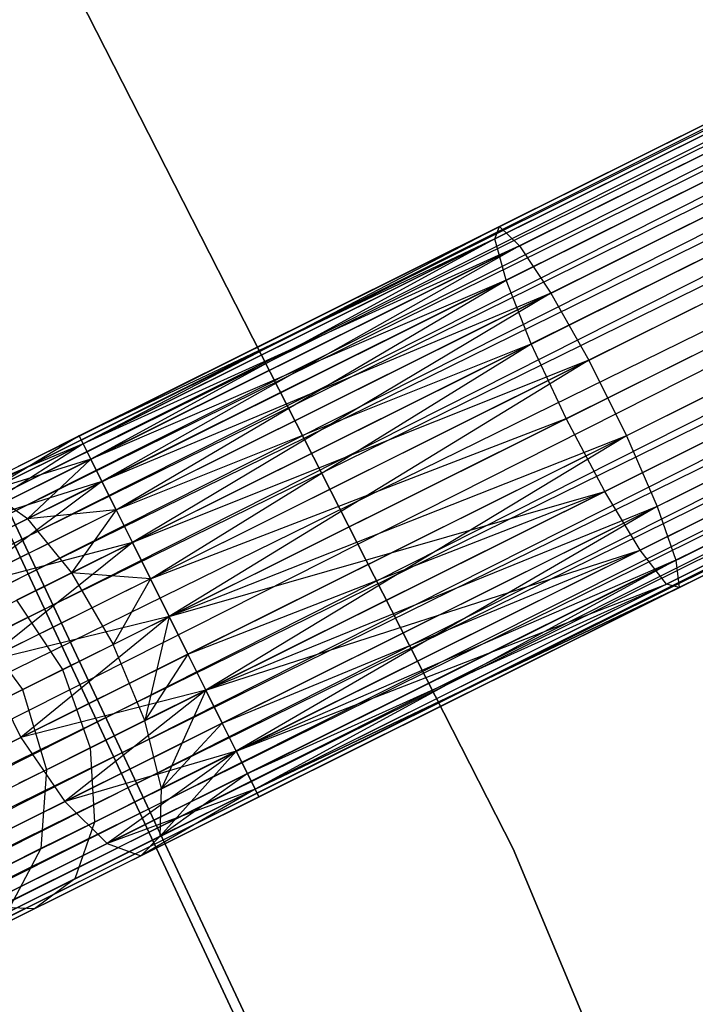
# Model space of a CAD drawing. Extents: x -102 to 102, y -101 to 102.
# Tile 413 of 481: x 55.19 to 58.52, y 25.94 to 30.79. Entities that reach past the tile are written whole.
import ezdxf

# ---------------------------------------------------------------- set-up
doc = ezdxf.new("R2010")
doc.units = 0
doc.header["$LTSCALE"] = 25.4
doc.layers.get('0').update_dxf_attribs({"linetype": 'CONTINUOUS'})

# ---------------------------------------------------------------- blocks, each defined once
blk = doc.blocks.new('NL2500011659_STL')
at = {"color": 0}
for p, q in [((38.2962, 20.1837, -7.3955), (71.7583, 36.8458, -7.3955)), ((38.2962, 20.1837, -7.6045), (71.7583, 36.8458, -7.3955)), ((38.2962, 20.1837, -7.6045), (71.7583, 36.8458, -7.3955)), ((38.2962, 20.1837, -7.3955), (71.7583, 36.8458, -7.3955)), ((71.7583, 36.8458, -7.3955), (38.3156, 20.1448, -7.191)), ((71.7583, 36.8458, -7.3955), (38.3156, 20.1448, -7.191)), ((71.7777, 36.8069, -7.809), (38.2962, 20.1837, -7.6045)), ((71.7777, 36.8069, -7.809), (38.2962, 20.1837, -7.6045)), ((38.3156, 20.1448, -7.809), (71.7777, 36.8069, -7.809)), ((38.3156, 20.1448, -7.809), (71.7777, 36.8069, -7.809)), ((38.3535, 20.0687, -8), (71.7777, 36.8069, -7.809)), ((38.3535, 20.0687, -8), (71.7777, 36.8069, -7.809)), ((38.3156, 20.1448, -7.191), (71.8156, 36.7308, -7)), ((38.3156, 20.1448, -7.191), (71.8156, 36.7308, -7)), ((38.3535, 20.0687, -7), (71.8156, 36.7308, -7)), ((38.3535, 20.0687, -7), (71.8156, 36.7308, -7)), ((71.8156, 36.7308, -7), (38.4083, 19.9587, -6.8309)), ((71.8156, 36.7308, -7), (38.4083, 19.9587, -6.8309)), ((71.8703, 36.6208, -8.1691), (38.3535, 20.0687, -8)), ((71.8703, 36.6208, -8.1691), (38.3535, 20.0687, -8)), ((38.4083, 19.9587, -8.1691), (71.8703, 36.6208, -8.1691)), ((38.4083, 19.9587, -8.1691), (71.8703, 36.6208, -8.1691)), ((38.4775, 19.8196, -8.309), (71.8703, 36.6208, -8.1691)), ((38.4775, 19.8196, -8.309), (71.8703, 36.6208, -8.1691)), ((38.4083, 19.9587, -6.8309), (71.9396, 36.4817, -6.691)), ((38.4083, 19.9587, -6.8309), (71.9396, 36.4817, -6.691)), ((38.4775, 19.8196, -6.691), (71.9396, 36.4817, -6.691)), ((38.4775, 19.8196, -6.691), (71.9396, 36.4817, -6.691)), ((71.9396, 36.4817, -6.691), (38.5582, 19.6575, -6.5865)), ((71.9396, 36.4817, -6.691), (38.5582, 19.6575, -6.5865)), ((72.0203, 36.3197, -8.4135), (38.4775, 19.8196, -8.309)), ((72.0203, 36.3197, -8.4135), (38.4775, 19.8196, -8.309)), ((38.5582, 19.6575, -8.4135), (72.0203, 36.3197, -8.4135)), ((38.5582, 19.6575, -8.4135), (72.0203, 36.3197, -8.4135)), ((38.6468, 19.4795, -8.4782), (72.0203, 36.3197, -8.4135)), ((38.6468, 19.4795, -8.4782), (72.0203, 36.3197, -8.4135)), ((38.5582, 19.6575, -6.5865), (72.1089, 36.1417, -6.5218)), ((38.5582, 19.6575, -6.5865), (72.1089, 36.1417, -6.5218)), ((38.6468, 19.4795, -6.5218), (72.1089, 36.1417, -6.5218)), ((38.6468, 19.4795, -6.5218), (72.1089, 36.1417, -6.5218)), ((38.6468, 19.4795, -8.4782), (72.2016, 35.9556, -8.5)), ((38.6468, 19.4795, -8.4782), (72.2016, 35.9556, -8.5)), ((38.7395, 19.2934, -6.5), (72.2016, 35.9556, -6.5)), ((38.7395, 19.2934, -6.5), (72.2016, 35.9556, -6.5)), ((38.7395, 19.2934, -8.5), (72.2016, 35.9556, -8.5)), ((38.7395, 19.2934, -8.5), (72.2016, 35.9556, -8.5)), ((38.8322, 19.1073, -8.4782), (72.2016, 35.9556, -8.5)), ((38.8322, 19.1073, -8.4782), (72.2016, 35.9556, -8.5)), ((38.8322, 19.1073, -6.5218), (72.2943, 35.7695, -6.5218)), ((38.8322, 19.1073, -6.5218), (72.2943, 35.7695, -6.5218)), ((72.2943, 35.7695, -6.5218), (38.9208, 18.9293, -6.5865)), ((72.2943, 35.7695, -6.5218), (38.9208, 18.9293, -6.5865)), ((72.3829, 35.5915, -8.4135), (38.8322, 19.1073, -8.4782)), ((72.3829, 35.5915, -8.4135), (38.8322, 19.1073, -8.4782)), ((38.9208, 18.9293, -8.4135), (72.3829, 35.5915, -8.4135)), ((38.9208, 18.9293, -8.4135), (72.3829, 35.5915, -8.4135)), ((39.0015, 18.7673, -8.309), (72.3829, 35.5915, -8.4135)), ((39.0015, 18.7673, -8.309), (72.3829, 35.5915, -8.4135)), ((38.9208, 18.9293, -6.5865), (72.4636, 35.4294, -6.691)), ((38.9208, 18.9293, -6.5865), (72.4636, 35.4294, -6.691)), ((39.0015, 18.7673, -6.691), (72.4636, 35.4294, -6.691)), ((39.0015, 18.7673, -6.691), (72.4636, 35.4294, -6.691)), ((72.4636, 35.4294, -6.691), (39.0708, 18.6282, -6.8309)), ((72.4636, 35.4294, -6.691), (39.0708, 18.6282, -6.8309)), ((72.5328, 35.2903, -8.1691), (39.0015, 18.7673, -8.309)), ((72.5328, 35.2903, -8.1691), (39.0015, 18.7673, -8.309)), ((39.0708, 18.6282, -8.1691), (72.5328, 35.2903, -8.1691)), ((39.0708, 18.6282, -8.1691), (72.5328, 35.2903, -8.1691)), ((39.1255, 18.5182, -8), (72.5328, 35.2903, -8.1691)), ((39.1255, 18.5182, -8), (72.5328, 35.2903, -8.1691)), ((39.0708, 18.6282, -6.8309), (72.5876, 35.1803, -7)), ((39.0708, 18.6282, -6.8309), (72.5876, 35.1803, -7)), ((39.1255, 18.5182, -7), (72.5876, 35.1803, -7)), ((39.1255, 18.5182, -7), (72.5876, 35.1803, -7)), ((72.5876, 35.1803, -7), (39.1634, 18.4421, -7.191)), ((72.5876, 35.1803, -7), (39.1634, 18.4421, -7.191)), ((72.6255, 35.1042, -7.809), (39.1255, 18.5182, -8)), ((72.6255, 35.1042, -7.809), (39.1255, 18.5182, -8)), ((39.1634, 18.4421, -7.809), (72.6255, 35.1042, -7.809)), ((39.1634, 18.4421, -7.809), (72.6255, 35.1042, -7.809)), ((39.1634, 18.4421, -7.191), (72.6449, 35.0653, -7.3955)), ((39.1634, 18.4421, -7.191), (72.6449, 35.0653, -7.3955)), ((39.1828, 18.4032, -7.6045), (72.6255, 35.1042, -7.809)), ((39.1828, 18.4032, -7.6045), (72.6255, 35.1042, -7.809)), ((72.6449, 35.0653, -7.3955), (39.1828, 18.4032, -7.6045)), ((39.1828, 18.4032, -7.3955), (72.6449, 35.0653, -7.3955)), ((72.6449, 35.0653, -7.3955), (39.1828, 18.4032, -7.6045)), ((39.1828, 18.4032, -7.3955), (72.6449, 35.0653, -7.3955)), ((57.6241, 26.7051, -308.5), (55.4669, 30.9355, -308.5)), ((55.4669, 30.9355, -318), (57.6241, 26.7051, -318)), ((57.6241, 26.7051, -308.5), (55.4669, 30.9355, -308.5)), ((55.4669, 30.9355, -318), (57.6241, 26.7051, -318)), ((59.6024, 30.7929, -307.0709), (57.5567, 29.7743, -307.4707)), ((59.6024, 30.7929, -307.0709), (57.5567, 29.7743, -307.4707)), ((59.537, 30.7118, -306.6683), (57.5334, 29.7141, -307.0599)), ((59.537, 30.7118, -306.6683), (57.5334, 29.7141, -307.0599)), ((59.7407, 30.7182, -307.4558), (57.6547, 29.6795, -307.8635)), ((59.7407, 30.7182, -307.4558), (57.6547, 29.6795, -307.8635)), ((59.928, 30.5007, -307.7567), (57.8106, 29.4463, -308.1705)), ((59.928, 30.5007, -307.7567), (57.8106, 29.4463, -308.1705)), ((59.5559, 30.4889, -306.3177), (57.5889, 29.5095, -306.7021)), ((59.5559, 30.4889, -306.3177), (57.5889, 29.5095, -306.7021)), ((59.6558, 30.1629, -306.0798), (57.7137, 29.1958, -306.4594)), ((59.6558, 30.1629, -306.0798), (57.7137, 29.1958, -306.4594)), ((60.132, 30.1779, -307.9213), (57.9974, 29.115, -308.3385)), ((60.132, 30.1779, -307.9213), (57.9974, 29.115, -308.3385)), ((57.5567, 29.7743, -307.4707), (55.4834, 28.7419, -307.3955)), ((57.5567, 29.7743, -307.4707), (55.4834, 28.7419, -307.6045)), ((57.5567, 29.7743, -307.4707), (55.4834, 28.7419, -307.3955)), ((57.5567, 29.7743, -307.4707), (55.4834, 28.7419, -307.6045)), ((57.5567, 29.7743, -307.4707), (55.5027, 28.703, -307.809)), ((57.5567, 29.7743, -307.4707), (55.5027, 28.703, -307.809)), ((57.5334, 29.7141, -307.0599), (57.5567, 29.7743, -307.4707)), ((57.5334, 29.7141, -307.0599), (57.5567, 29.7743, -307.4707)), ((57.5567, 29.7743, -307.4707), (57.6547, 29.6795, -307.8635)), ((57.5567, 29.7743, -307.4707), (57.6547, 29.6795, -307.8635)), ((57.8861, 28.8273, -306.3735), (59.8194, 29.7899, -305.9957)), ((57.8861, 28.8273, -306.3735), (59.8194, 29.7899, -305.9957)), ((60.3173, 29.8056, -307.9213), (58.1827, 28.7427, -308.3385)), ((60.3173, 29.8056, -307.9213), (58.1827, 28.7427, -308.3385)), ((57.5334, 29.7141, -307.0599), (55.4834, 28.7419, -307.3955)), ((57.5334, 29.7141, -307.0599), (55.4834, 28.7419, -307.3955)), ((57.5334, 29.7141, -307.0599), (55.5027, 28.703, -307.191)), ((57.5334, 29.7141, -307.0599), (55.5027, 28.703, -307.191)), ((57.6547, 29.6795, -307.8635), (55.5027, 28.703, -307.809)), ((57.6547, 29.6795, -307.8635), (55.5027, 28.703, -307.809)), ((57.5334, 29.7141, -307.0599), (55.5406, 28.6268, -307)), ((57.5334, 29.7141, -307.0599), (55.5406, 28.6268, -307)), ((57.6547, 29.6795, -307.8635), (55.5406, 28.6268, -308)), ((57.6547, 29.6795, -307.8635), (55.5406, 28.6268, -308)), ((57.6547, 29.6795, -307.8635), (55.5954, 28.5168, -308.1691)), ((57.6547, 29.6795, -307.8635), (55.5954, 28.5168, -308.1691)), ((57.5889, 29.5095, -306.7021), (57.5334, 29.7141, -307.0599)), ((57.5889, 29.5095, -306.7021), (57.5334, 29.7141, -307.0599)), ((57.6547, 29.6795, -307.8635), (57.8106, 29.4463, -308.1705)), ((57.6547, 29.6795, -307.8635), (57.8106, 29.4463, -308.1705)), ((57.5889, 29.5095, -306.7021), (55.5406, 28.6268, -307)), ((57.5889, 29.5095, -306.7021), (55.5406, 28.6268, -307)), ((57.5889, 29.5095, -306.7021), (55.5954, 28.5168, -306.8309)), ((57.5889, 29.5095, -306.7021), (55.5954, 28.5168, -306.8309)), ((55.6647, 28.3778, -306.691), (57.5889, 29.5095, -306.7021)), ((55.6647, 28.3778, -306.691), (57.5889, 29.5095, -306.7021)), ((57.7137, 29.1958, -306.4594), (57.5889, 29.5095, -306.7021)), ((57.7137, 29.1958, -306.4594), (57.5889, 29.5095, -306.7021)), ((57.8106, 29.4463, -308.1705), (55.5954, 28.5168, -308.1691)), ((57.8106, 29.4463, -308.1705), (55.5954, 28.5168, -308.1691)), ((57.8106, 29.4463, -308.1705), (55.6647, 28.3778, -308.309)), ((57.8106, 29.4463, -308.1705), (55.6647, 28.3778, -308.309)), ((57.8106, 29.4463, -308.1705), (55.7454, 28.2157, -308.4135)), ((57.8106, 29.4463, -308.1705), (55.7454, 28.2157, -308.4135)), ((57.8106, 29.4463, -308.1705), (57.9974, 29.115, -308.3385)), ((57.8106, 29.4463, -308.1705), (57.9974, 29.115, -308.3385)), ((60.0184, 29.4347, -306.0798), (58.0763, 28.4676, -306.4594)), ((60.0184, 29.4347, -306.0798), (58.0763, 28.4676, -306.4594)), ((60.452, 29.4483, -307.7567), (58.3346, 28.394, -308.1705)), ((60.452, 29.4483, -307.7567), (58.3346, 28.394, -308.1705)), ((55.6647, 28.3778, -306.691), (57.7137, 29.1958, -306.4594)), ((55.6647, 28.3778, -306.691), (57.7137, 29.1958, -306.4594)), ((55.7454, 28.2157, -306.5865), (57.7137, 29.1958, -306.4594)), ((55.7454, 28.2157, -306.5865), (57.7137, 29.1958, -306.4594)), ((55.834, 28.0377, -306.5219), (57.7137, 29.1958, -306.4594)), ((55.834, 28.0377, -306.5219), (57.7137, 29.1958, -306.4594)), ((57.8861, 28.8273, -306.3735), (57.7137, 29.1958, -306.4594)), ((57.8861, 28.8273, -306.3735), (57.7137, 29.1958, -306.4594)), ((60.2184, 29.1585, -306.3177), (58.2514, 28.179, -306.7021)), ((60.2184, 29.1585, -306.3177), (58.2514, 28.179, -306.7021)), ((60.5127, 29.1677, -307.4558), (58.4268, 28.1291, -307.8635)), ((60.5127, 29.1677, -307.4558), (58.4268, 28.1291, -307.8635)), ((57.9974, 29.115, -308.3385), (55.7454, 28.2157, -308.4135)), ((57.9974, 29.115, -308.3385), (55.7454, 28.2157, -308.4135)), ((57.9974, 29.115, -308.3385), (55.834, 28.0377, -308.4781)), ((57.9974, 29.115, -308.3385), (55.834, 28.0377, -308.4781)), ((57.9974, 29.115, -308.3385), (55.9267, 27.8516, -308.5)), ((57.9974, 29.115, -308.3385), (55.9267, 27.8516, -308.5)), ((57.9974, 29.115, -308.3385), (58.1827, 28.7427, -308.3385)), ((57.9974, 29.115, -308.3385), (58.1827, 28.7427, -308.3385)), ((60.3848, 29.0091, -306.6683), (58.3812, 28.0114, -307.0599)), ((60.3848, 29.0091, -306.6683), (58.3812, 28.0114, -307.0599)), ((60.489, 29.0124, -307.0709), (58.4433, 27.9937, -307.4707)), ((60.489, 29.0124, -307.0709), (58.4433, 27.9937, -307.4707)), ((55.834, 28.0377, -306.5219), (57.8861, 28.8273, -306.3735)), ((55.834, 28.0377, -306.5219), (57.8861, 28.8273, -306.3735)), ((55.9267, 27.8516, -306.5), (57.8861, 28.8273, -306.3735)), ((55.9267, 27.8516, -306.5), (57.8861, 28.8273, -306.3735)), ((58.0763, 28.4676, -306.4594), (57.8861, 28.8273, -306.3735)), ((58.0763, 28.4676, -306.4594), (57.8861, 28.8273, -306.3735)), ((55.5027, 28.703, -307.191), (54.8491, 28.2825, -307.1223)), ((55.5027, 28.703, -307.191), (54.8491, 28.2825, -307.1223)), ((55.4834, 28.7419, -307.6045), (54.9012, 28.452, -307.4985)), ((55.4834, 28.7419, -307.3955), (54.9012, 28.452, -307.4985)), ((55.4834, 28.7419, -307.3955), (54.9012, 28.452, -307.4985)), ((55.4834, 28.7419, -307.6045), (54.9012, 28.452, -307.4985)), ((55.5027, 28.703, -307.191), (54.9012, 28.452, -307.4985)), ((55.5027, 28.703, -307.191), (54.9012, 28.452, -307.4985)), ((55.4834, 28.7419, -307.6045), (55.035, 28.47, -307.8918)), ((55.4834, 28.7419, -307.6045), (55.035, 28.47, -307.8918)), ((55.5027, 28.703, -307.809), (55.035, 28.47, -307.8918)), ((55.5027, 28.703, -307.809), (55.035, 28.47, -307.8918)), ((55.4834, 28.7419, -307.3955), (55.5027, 28.703, -307.191)), ((55.5027, 28.703, -307.809), (55.4834, 28.7419, -307.6045)), ((55.4834, 28.7419, -307.3955), (55.5027, 28.703, -307.191)), ((55.5027, 28.703, -307.809), (55.4834, 28.7419, -307.6045)), ((55.5027, 28.703, -307.191), (55.5406, 28.6268, -307)), ((55.5406, 28.6268, -308), (55.5027, 28.703, -307.809)), ((55.5027, 28.703, -307.191), (55.5406, 28.6268, -307)), ((55.5406, 28.6268, -308), (55.5027, 28.703, -307.809)), ((58.1827, 28.7427, -308.3385), (55.9267, 27.8516, -308.5)), ((58.1827, 28.7427, -308.3385), (55.9267, 27.8516, -308.5)), ((58.1827, 28.7427, -308.3385), (56.0193, 27.6655, -308.4781)), ((58.1827, 28.7427, -308.3385), (56.0193, 27.6655, -308.4781)), ((58.1827, 28.7427, -308.3385), (56.108, 27.4875, -308.4135)), ((58.1827, 28.7427, -308.3385), (56.108, 27.4875, -308.4135)), ((58.1827, 28.7427, -308.3385), (58.3346, 28.394, -308.1705)), ((58.1827, 28.7427, -308.3385), (58.3346, 28.394, -308.1705)), ((55.5406, 28.6268, -307), (54.8491, 28.2825, -307.1223)), ((55.5406, 28.6268, -307), (54.8491, 28.2825, -307.1223)), ((55.5406, 28.6268, -308), (55.035, 28.47, -307.8918)), ((55.5406, 28.6268, -308), (55.035, 28.47, -307.8918)), ((55.5406, 28.6268, -308), (55.2273, 28.3335, -308.2343)), ((55.5406, 28.6268, -308), (55.2273, 28.3335, -308.2343)), ((55.5406, 28.6268, -307), (55.5954, 28.5168, -306.8309)), ((55.5954, 28.5168, -308.1691), (55.5406, 28.6268, -308)), ((55.5406, 28.6268, -307), (55.5954, 28.5168, -306.8309)), ((55.5954, 28.5168, -308.1691), (55.5406, 28.6268, -308)), ((55.5954, 28.5168, -306.8309), (54.8491, 28.2825, -307.1223)), ((55.5954, 28.5168, -306.8309), (54.8491, 28.2825, -307.1223)), ((55.5954, 28.5168, -306.8309), (54.8876, 27.9909, -306.8285)), ((55.5954, 28.5168, -306.8309), (54.8876, 27.9909, -306.8285)), ((55.5954, 28.5168, -308.1691), (55.2273, 28.3335, -308.2343)), ((55.5954, 28.5168, -308.1691), (55.2273, 28.3335, -308.2343)), ((55.5954, 28.5168, -306.8309), (55.6647, 28.3778, -306.691)), ((55.6647, 28.3778, -308.309), (55.5954, 28.5168, -308.1691)), ((55.5954, 28.5168, -306.8309), (55.6647, 28.3778, -306.691)), ((55.6647, 28.3778, -308.309), (55.5954, 28.5168, -308.1691)), ((55.2273, 28.3335, -308.2343), (55.035, 28.47, -307.8918)), ((55.2273, 28.3335, -308.2343), (55.035, 28.47, -307.8918)), ((55.9267, 27.8516, -306.5), (58.0763, 28.4676, -306.4594)), ((55.9267, 27.8516, -306.5), (58.0763, 28.4676, -306.4594)), ((56.0193, 27.6655, -306.5219), (58.0763, 28.4676, -306.4594)), ((56.0193, 27.6655, -306.5219), (58.0763, 28.4676, -306.4594)), ((58.0763, 28.4676, -306.4594), (56.108, 27.4875, -306.5865)), ((58.0763, 28.4676, -306.4594), (56.108, 27.4875, -306.5865)), ((58.2514, 28.179, -306.7021), (58.0763, 28.4676, -306.4594)), ((58.2514, 28.179, -306.7021), (58.0763, 28.4676, -306.4594)), ((55.1085, 28.4325, -308.5), (57.1015, 24.1844, -308.5)), ((57.1015, 24.1844, -318), (55.1085, 28.4325, -318)), ((57.1015, 24.1844, -318), (55.1085, 28.4325, -318)), ((55.1085, 28.4325, -308.5), (57.1015, 24.1844, -308.5)), ((55.6647, 28.3778, -306.691), (54.8876, 27.9909, -306.8285)), ((55.6647, 28.3778, -306.691), (54.8876, 27.9909, -306.8285)), ((55.6647, 28.3778, -308.309), (55.2273, 28.3335, -308.2343)), ((55.6647, 28.3778, -308.309), (55.2273, 28.3335, -308.2343)), ((55.6647, 28.3778, -308.309), (55.4448, 28.0661, -308.4667)), ((55.6647, 28.3778, -308.309), (55.4448, 28.0661, -308.4667)), ((55.7454, 28.2157, -308.4135), (55.6647, 28.3778, -308.309)), ((55.6647, 28.3778, -306.691), (55.7454, 28.2157, -306.5865)), ((55.6647, 28.3778, -306.691), (55.7454, 28.2157, -306.5865)), ((55.7454, 28.2157, -308.4135), (55.6647, 28.3778, -308.309)), ((58.3346, 28.394, -308.1705), (56.108, 27.4875, -308.4135)), ((58.3346, 28.394, -308.1705), (56.108, 27.4875, -308.4135)), ((58.3346, 28.394, -308.1705), (56.1887, 27.3254, -308.309)), ((58.3346, 28.394, -308.1705), (56.1887, 27.3254, -308.309)), ((58.3346, 28.394, -308.1705), (56.2579, 27.1864, -308.1691)), ((58.3346, 28.394, -308.1705), (56.2579, 27.1864, -308.1691)), ((58.3346, 28.394, -308.1705), (58.4268, 28.1291, -307.8635)), ((58.3346, 28.394, -308.1705), (58.4268, 28.1291, -307.8635)), ((55.2273, 28.3335, -308.2343), (54.8951, 28.1682, -308.4233)), ((55.2273, 28.3335, -308.2343), (54.8951, 28.1682, -308.4233)), ((57.074, 24.121, -316), (55.1115, 28.3175, -316)), ((55.1115, 28.3175, -315), (57.074, 24.121, -315)), ((57.074, 24.121, -316), (55.1115, 28.3175, -316)), ((55.1115, 28.3175, -315), (57.074, 24.121, -315)), ((55.2273, 28.3335, -308.2343), (55.4448, 28.0661, -308.4667)), ((55.2273, 28.3335, -308.2343), (55.4448, 28.0661, -308.4667)), ((55.7454, 28.2157, -306.5865), (54.8876, 27.9909, -306.8285)), ((55.7454, 28.2157, -306.5865), (54.8876, 27.9909, -306.8285)), ((55.7454, 28.2157, -306.5865), (55.0102, 27.6275, -306.6676)), ((55.7454, 28.2157, -306.5865), (55.0102, 27.6275, -306.6676)), ((55.7454, 28.2157, -308.4135), (55.4448, 28.0661, -308.4667)), ((55.7454, 28.2157, -308.4135), (55.4448, 28.0661, -308.4667)), ((55.834, 28.0377, -308.4781), (55.7454, 28.2157, -308.4135)), ((55.7454, 28.2157, -306.5865), (55.834, 28.0377, -306.5219)), ((55.7454, 28.2157, -306.5865), (55.834, 28.0377, -306.5219)), ((55.834, 28.0377, -308.4781), (55.7454, 28.2157, -308.4135)), ((56.108, 27.4875, -306.5865), (58.2514, 28.179, -306.7021)), ((56.108, 27.4875, -306.5865), (58.2514, 28.179, -306.7021)), ((56.1887, 27.3254, -306.691), (58.2514, 28.179, -306.7021)), ((56.1887, 27.3254, -306.691), (58.2514, 28.179, -306.7021)), ((56.2579, 27.1864, -306.8309), (58.2514, 28.179, -306.7021)), ((56.2579, 27.1864, -306.8309), (58.2514, 28.179, -306.7021)), ((58.3812, 28.0114, -307.0599), (58.2514, 28.179, -306.7021)), ((58.3812, 28.0114, -307.0599), (58.2514, 28.179, -306.7021)), ((58.4268, 28.1291, -307.8635), (56.2579, 27.1864, -308.1691)), ((58.4268, 28.1291, -307.8635), (56.2579, 27.1864, -308.1691)), ((58.4268, 28.1291, -307.8635), (56.3127, 27.0764, -308)), ((58.4268, 28.1291, -307.8635), (56.3127, 27.0764, -308)), ((58.4268, 28.1291, -307.8635), (56.3506, 27.0003, -307.809)), ((58.4268, 28.1291, -307.8635), (56.3506, 27.0003, -307.809)), ((58.4268, 28.1291, -307.8635), (58.4433, 27.9937, -307.4707)), ((58.4268, 28.1291, -307.8635), (58.4433, 27.9937, -307.4707)), ((55.834, 28.0377, -306.5219), (55.0102, 27.6275, -306.6676)), ((55.834, 28.0377, -306.5219), (55.0102, 27.6275, -306.6676)), ((55.4448, 28.0661, -308.4667), (55.1737, 27.9311, -308.621)), ((55.4448, 28.0661, -308.4667), (55.1737, 27.9311, -308.621)), ((55.834, 28.0377, -308.4781), (55.4448, 28.0661, -308.4667)), ((55.4448, 28.0661, -308.4667), (55.65, 27.7139, -308.549)), ((55.4448, 28.0661, -308.4667), (55.65, 27.7139, -308.549)), ((55.834, 28.0377, -308.4781), (55.4448, 28.0661, -308.4667)), ((55.834, 28.0377, -308.4781), (55.65, 27.7139, -308.549)), ((55.834, 28.0377, -308.4781), (55.65, 27.7139, -308.549)), ((55.9267, 27.8516, -308.5), (55.834, 28.0377, -308.4781)), ((55.834, 28.0377, -306.5219), (55.9267, 27.8516, -306.5)), ((55.834, 28.0377, -306.5219), (55.9267, 27.8516, -306.5)), ((55.9267, 27.8516, -308.5), (55.834, 28.0377, -308.4781)), ((56.2579, 27.1864, -306.8309), (58.3812, 28.0114, -307.0599)), ((56.2579, 27.1864, -306.8309), (58.3812, 28.0114, -307.0599)), ((56.3127, 27.0764, -307), (58.3812, 28.0114, -307.0599)), ((56.3127, 27.0764, -307), (58.3812, 28.0114, -307.0599)), ((58.3812, 28.0114, -307.0599), (56.3506, 27.0003, -307.191)), ((58.3812, 28.0114, -307.0599), (56.3506, 27.0003, -307.191)), ((58.4433, 27.9937, -307.4707), (56.3506, 27.0003, -307.809)), ((58.4433, 27.9937, -307.4707), (56.3506, 27.0003, -307.809)), ((56.3506, 27.0003, -307.191), (58.4433, 27.9937, -307.4707)), ((56.3506, 27.0003, -307.191), (58.4433, 27.9937, -307.4707)), ((58.4433, 27.9937, -307.4707), (56.3699, 26.9614, -307.6045)), ((56.3699, 26.9614, -307.3955), (58.4433, 27.9937, -307.4707)), ((56.3699, 26.9614, -307.3955), (58.4433, 27.9937, -307.4707)), ((58.4433, 27.9937, -307.4707), (56.3699, 26.9614, -307.6045)), ((58.4433, 27.9937, -307.4707), (58.3812, 28.0114, -307.0599)), ((58.4433, 27.9937, -307.4707), (58.3812, 28.0114, -307.0599)), ((55.1737, 27.9311, -308.621), (55.4005, 27.5896, -308.691)), ((55.1737, 27.9311, -308.621), (55.4005, 27.5896, -308.691)), ((55.9267, 27.8516, -306.5), (55.0102, 27.6275, -306.6676)), ((55.9267, 27.8516, -306.5), (55.0102, 27.6275, -306.6676)), ((55.9267, 27.8516, -306.5), (55.1955, 27.2553, -306.6676)), ((55.9267, 27.8516, -306.5), (55.1955, 27.2553, -306.6676)), ((55.65, 27.7139, -308.549), (55.9267, 27.8516, -308.5)), ((55.65, 27.7139, -308.549), (55.9267, 27.8516, -308.5)), ((55.9267, 27.8516, -308.5), (55.8074, 27.3379, -308.4667)), ((55.9267, 27.8516, -308.5), (55.8074, 27.3379, -308.4667)), ((56.0193, 27.6655, -308.4781), (55.9267, 27.8516, -308.5)), ((55.9267, 27.8516, -306.5), (56.0193, 27.6655, -306.5219)), ((56.0193, 27.6655, -308.4781), (55.9267, 27.8516, -308.5)), ((55.9267, 27.8516, -306.5), (56.0193, 27.6655, -306.5219)), ((54.9585, 27.8239, -308.8614), (55.2024, 27.491, -308.9122)), ((54.9585, 27.8239, -308.8614), (55.2024, 27.491, -308.9122)), ((55.4005, 27.5896, -308.691), (55.65, 27.7139, -308.549)), ((55.4005, 27.5896, -308.691), (55.65, 27.7139, -308.549)), ((55.8074, 27.3379, -308.4667), (55.65, 27.7139, -308.549)), ((55.8074, 27.3379, -308.4667), (55.65, 27.7139, -308.549)), ((56.0193, 27.6655, -306.5219), (55.1955, 27.2553, -306.6676)), ((56.0193, 27.6655, -306.5219), (55.1955, 27.2553, -306.6676)), ((56.0193, 27.6655, -308.4781), (55.8074, 27.3379, -308.4667)), ((56.0193, 27.6655, -308.4781), (55.8074, 27.3379, -308.4667)), ((56.108, 27.4875, -308.4135), (56.0193, 27.6655, -308.4781)), ((56.0193, 27.6655, -306.5219), (56.108, 27.4875, -306.5865)), ((56.108, 27.4875, -308.4135), (56.0193, 27.6655, -308.4781)), ((56.0193, 27.6655, -306.5219), (56.108, 27.4875, -306.5865)), ((55.0102, 27.6275, -306.6676), (55.1955, 27.2553, -306.6676)), ((55.0102, 27.6275, -306.6676), (55.1955, 27.2553, -306.6676)), ((55.2024, 27.491, -308.9122), (55.4005, 27.5896, -308.691)), ((55.2024, 27.491, -308.9122), (55.4005, 27.5896, -308.691)), ((55.4005, 27.5896, -308.691), (55.5363, 27.2029, -308.621)), ((55.4005, 27.5896, -308.691), (55.5363, 27.2029, -308.621)), ((55.0753, 27.4277, -309.191), (55.2024, 27.491, -308.9122)), ((55.0753, 27.4277, -309.191), (55.2024, 27.491, -308.9122)), ((56.108, 27.4875, -306.5865), (55.1955, 27.2553, -306.6676)), ((56.108, 27.4875, -306.5865), (55.1955, 27.2553, -306.6676)), ((55.2024, 27.491, -308.9122), (55.3211, 27.0957, -308.8614)), ((55.2024, 27.491, -308.9122), (55.3211, 27.0957, -308.8614)), ((56.108, 27.4875, -306.5865), (55.4116, 26.9385, -306.8285)), ((56.108, 27.4875, -306.5865), (55.4116, 26.9385, -306.8285)), ((56.108, 27.4875, -308.4135), (55.8074, 27.3379, -308.4667)), ((56.108, 27.4875, -308.4135), (55.8074, 27.3379, -308.4667)), ((56.108, 27.4875, -308.4135), (55.8898, 27.0031, -308.2343)), ((56.108, 27.4875, -308.4135), (55.8898, 27.0031, -308.2343)), ((56.1887, 27.3254, -308.309), (56.108, 27.4875, -308.4135)), ((56.108, 27.4875, -306.5865), (56.1887, 27.3254, -306.691)), ((56.1887, 27.3254, -308.309), (56.108, 27.4875, -308.4135)), ((56.108, 27.4875, -306.5865), (56.1887, 27.3254, -306.691)), ((56.1887, 27.3254, -306.691), (55.4116, 26.9385, -306.8285)), ((56.1887, 27.3254, -306.691), (55.4116, 26.9385, -306.8285)), ((55.8074, 27.3379, -308.4667), (55.5363, 27.2029, -308.621)), ((55.8074, 27.3379, -308.4667), (55.5363, 27.2029, -308.621)), ((55.8898, 27.0031, -308.2343), (55.8074, 27.3379, -308.4667)), ((55.8898, 27.0031, -308.2343), (55.8074, 27.3379, -308.4667)), ((56.1887, 27.3254, -308.309), (55.8898, 27.0031, -308.2343)), ((56.1887, 27.3254, -308.309), (55.8898, 27.0031, -308.2343)), ((56.2579, 27.1864, -308.1691), (56.1887, 27.3254, -308.309)), ((56.1887, 27.3254, -306.691), (56.2579, 27.1864, -306.8309)), ((56.2579, 27.1864, -308.1691), (56.1887, 27.3254, -308.309)), ((56.1887, 27.3254, -306.691), (56.2579, 27.1864, -306.8309)), ((55.1955, 27.2553, -306.6676), (54.4523, 26.8852, -307.0906)), ((55.1955, 27.2553, -306.6676), (54.4523, 26.8852, -307.0906)), ((55.1955, 27.2553, -306.6676), (55.4116, 26.9385, -306.8285)), ((55.1955, 27.2553, -306.6676), (55.4116, 26.9385, -306.8285)), ((55.5363, 27.2029, -308.621), (55.3211, 27.0957, -308.8614)), ((55.5363, 27.2029, -308.621), (55.3211, 27.0957, -308.8614)), ((55.5363, 27.2029, -308.621), (55.5576, 26.8377, -308.4233)), ((55.5363, 27.2029, -308.621), (55.5576, 26.8377, -308.4233)), ((56.2579, 27.1864, -306.8309), (55.4116, 26.9385, -306.8285)), ((56.2579, 27.1864, -306.8309), (55.4116, 26.9385, -306.8285)), ((56.2579, 27.1864, -306.8309), (55.6211, 26.732, -307.1223)), ((56.2579, 27.1864, -306.8309), (55.6211, 26.732, -307.1223)), ((56.2579, 27.1864, -308.1691), (55.8828, 26.7673, -307.8918)), ((56.2579, 27.1864, -308.1691), (55.8828, 26.7673, -307.8918)), ((56.2579, 27.1864, -308.1691), (55.8898, 27.0031, -308.2343)), ((56.2579, 27.1864, -308.1691), (55.8898, 27.0031, -308.2343)), ((56.3127, 27.0764, -308), (56.2579, 27.1864, -308.1691)), ((56.2579, 27.1864, -306.8309), (56.3127, 27.0764, -307)), ((56.3127, 27.0764, -308), (56.2579, 27.1864, -308.1691)), ((56.2579, 27.1864, -306.8309), (56.3127, 27.0764, -307)), ((55.3211, 27.0957, -308.8614), (55.183, 27.0269, -309.1643)), ((55.3211, 27.0957, -308.8614), (55.183, 27.0269, -309.1643)), ((55.3211, 27.0957, -308.8614), (55.2941, 26.7065, -308.7177)), ((55.3211, 27.0957, -308.8614), (55.2941, 26.7065, -308.7177)), ((56.3127, 27.0764, -307), (55.6211, 26.732, -307.1223)), ((56.3127, 27.0764, -307), (55.6211, 26.732, -307.1223)), ((56.3127, 27.0764, -308), (55.8828, 26.7673, -307.8918)), ((56.3127, 27.0764, -308), (55.8828, 26.7673, -307.8918)), ((56.3506, 27.0003, -307.809), (56.3127, 27.0764, -308)), ((56.3127, 27.0764, -307), (56.3506, 27.0003, -307.191)), ((56.3506, 27.0003, -307.809), (56.3127, 27.0764, -308)), ((56.3127, 27.0764, -307), (56.3506, 27.0003, -307.191)), ((55.8898, 27.0031, -308.2343), (55.5576, 26.8377, -308.4233)), ((55.8898, 27.0031, -308.2343), (55.5576, 26.8377, -308.4233)), ((55.8828, 26.7673, -307.8918), (55.8898, 27.0031, -308.2343)), ((55.8828, 26.7673, -307.8918), (55.8898, 27.0031, -308.2343)), ((56.3506, 27.0003, -307.191), (55.6211, 26.732, -307.1223)), ((56.3506, 27.0003, -307.191), (55.6211, 26.732, -307.1223)), ((56.3506, 27.0003, -307.809), (55.7878, 26.6715, -307.4985)), ((56.3506, 27.0003, -307.809), (55.7878, 26.6715, -307.4985)), ((56.3506, 27.0003, -307.191), (55.7878, 26.6715, -307.4985)), ((56.3506, 27.0003, -307.191), (55.7878, 26.6715, -307.4985)), ((56.3699, 26.9614, -307.3955), (55.7878, 26.6715, -307.4985)), ((56.3699, 26.9614, -307.6045), (55.7878, 26.6715, -307.4985)), ((56.3699, 26.9614, -307.6045), (55.7878, 26.6715, -307.4985)), ((56.3699, 26.9614, -307.3955), (55.7878, 26.6715, -307.4985)), ((56.3506, 27.0003, -307.809), (55.8828, 26.7673, -307.8918)), ((56.3506, 27.0003, -307.809), (55.8828, 26.7673, -307.8918)), ((56.3699, 26.9614, -307.6045), (56.3506, 27.0003, -307.809)), ((56.3506, 27.0003, -307.191), (56.3699, 26.9614, -307.3955)), ((56.3699, 26.9614, -307.6045), (56.3506, 27.0003, -307.809)), ((56.3506, 27.0003, -307.191), (56.3699, 26.9614, -307.3955)), ((55.4116, 26.9385, -306.8285), (54.7106, 26.5895, -307.2274)), ((55.4116, 26.9385, -306.8285), (54.7106, 26.5895, -307.2274)), ((55.4116, 26.9385, -306.8285), (55.6211, 26.732, -307.1223)), ((55.4116, 26.9385, -306.8285), (55.6211, 26.732, -307.1223)), ((55.5576, 26.8377, -308.4233), (55.2941, 26.7065, -308.7177)), ((55.5576, 26.8377, -308.4233), (55.2941, 26.7065, -308.7177)), ((55.5576, 26.8377, -308.4233), (55.4608, 26.5572, -308.132)), ((55.5576, 26.8377, -308.4233), (55.4608, 26.5572, -308.132)), ((55.8828, 26.7673, -307.8918), (55.4608, 26.5572, -308.132)), ((55.8828, 26.7673, -307.8918), (55.4608, 26.5572, -308.132)), ((55.7878, 26.6715, -307.4985), (55.8828, 26.7673, -307.8918)), ((55.7878, 26.6715, -307.4985), (55.8828, 26.7673, -307.8918)), ((55.6211, 26.732, -307.1223), (54.9973, 26.4214, -307.4774)), ((55.6211, 26.732, -307.1223), (54.9973, 26.4214, -307.4774)), ((55.6211, 26.732, -307.1223), (55.7878, 26.6715, -307.4985)), ((55.6211, 26.732, -307.1223), (55.7878, 26.6715, -307.4985)), ((55.2941, 26.7065, -308.7177), (55.1249, 26.6222, -309.0887)), ((55.2941, 26.7065, -308.7177), (55.1249, 26.6222, -309.0887)), ((55.2941, 26.7065, -308.7177), (55.126, 26.3905, -308.5061)), ((55.2941, 26.7065, -308.7177), (55.126, 26.3905, -308.5061)), ((55.7878, 26.6715, -307.4985), (55.2626, 26.41, -307.7974)), ((55.7878, 26.6715, -307.4985), (55.2626, 26.41, -307.7974)), ((59.4592, 22.3253, -308.5), (57.6241, 26.7051, -308.5)), ((57.6241, 26.7051, -318), (59.4592, 22.3253, -318)), ((57.6241, 26.7051, -308.5), (57.6241, 26.7051, -318)), ((59.4592, 22.3253, -308.5), (57.6241, 26.7051, -308.5)), ((57.6241, 26.7051, -318), (59.4592, 22.3253, -318)), ((57.6241, 26.7051, -308.5), (57.6241, 26.7051, -318)), ((55.4608, 26.5572, -308.132), (55.126, 26.3905, -308.5061)), ((55.4608, 26.5572, -308.132), (55.126, 26.3905, -308.5061)), ((55.4608, 26.5572, -308.132), (55.2626, 26.41, -307.7974)), ((55.4608, 26.5572, -308.132), (55.2626, 26.41, -307.7974)), ((55.2626, 26.41, -307.7974), (54.9973, 26.4214, -307.4774)), ((55.2626, 26.41, -307.7974), (54.9973, 26.4214, -307.4774)), ((55.2626, 26.41, -307.7974), (54.8458, 26.2024, -308.263)), ((55.2626, 26.41, -307.7974), (54.8458, 26.2024, -308.263))]:
    blk.add_line(p, q, dxfattribs=at)

msp = doc.modelspace()

# ---------------------------------------------------------------- block references
at = {"color": 0}
msp.add_blockref('NL2500011659_STL', (0, 0), dxfattribs=at)

doc.saveas('drawing.dxf')
